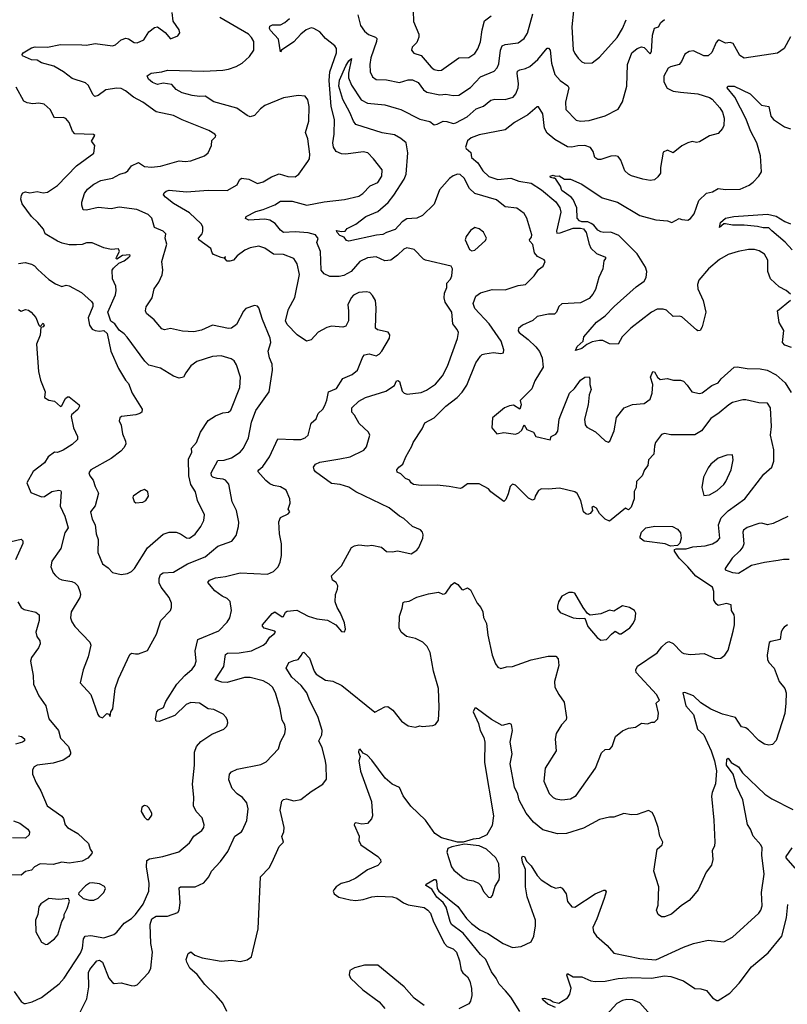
# Model space of a CAD drawing. Extents: x 1954678 to 2060275, y 904822 to 1016299.
# Tile 387 of 467: x 2024494 to 2029792, y 958954 to 965755. Entities that reach past the tile are written whole.
import ezdxf

# ---------------------------------------------------------------- set-up
doc = ezdxf.new("R2010")
doc.units = 0

msp = doc.modelspace()

# ---------------------------------------------------------------- linework, layer by layer
at = {"layer": '0CON20XD'}
for points in [[(2027208.8, 965815), (2027212.6, 965742.6), (2027247.8, 965655), (2027249.4, 965635), (2027235, 965596.7), (2027203.3, 965565), (2027197.5, 965545), (2027215, 965523.8), (2027265, 965508), (2027335, 965426.7), (2027355, 965411.5), (2027385, 965402.9), (2027405, 965405.8), (2027525, 965492.5), (2027595, 965492.7), (2027635, 965522.5), (2027656.8, 965553.2), (2027675, 965601.2), (2027686.2, 965685), (2027703.1, 965746.9), (2027748.8, 965781.2)], [(2028315.7, 965815.7), (2028304.4, 965705), (2028314.3, 965545.7), (2028325, 965521.2), (2028349.7, 965489.7), (2028375, 965464), (2028395, 965454), (2028445, 965458), (2028495, 965495.8), (2028617, 965633), (2028655.5, 965695), (2028679.4, 965755)], [(2024896.4, 963063.6), (2024851.4, 963025), (2024850, 963015), (2024865.5, 962935), (2024894, 962875), (2024893.8, 962855), (2024855, 962820.8), (2024795, 962780.8), (2024755, 962766), (2024735, 962768), (2024691.2, 962735), (2024666.2, 962695), (2024586.2, 962635), (2024544.2, 962555.8), (2024570.3, 962490.3), (2024645, 962459.4), (2024665, 962462.5), (2024715, 962496.9), (2024765, 962505.6), (2024775, 962503.8), (2024780.8, 962495), (2024772.9, 962395), (2024805.8, 962325), (2024827.5, 962245), (2024805, 962210), (2024777.8, 962102.2), (2024716.2, 962015), (2024709.2, 961975), (2024725.6, 961935.6), (2024742, 961915), (2024763.8, 961895), (2024783.8, 961886.2), (2024853.7, 961873.7), (2024875, 961864.4), (2024895.6, 961845), (2024910, 961805), (2024914.2, 961785), (2024909.2, 961765), (2024849.4, 961665), (2024844.5, 961624.5), (2024854.4, 961595), (2024874.6, 961564.6), (2024978.6, 961455), (2024984.3, 961435), (2024966, 961355), (2024931.2, 961265), (2024912, 961175), (2024985.8, 961095), (2025034, 960955), (2025043, 960943), (2025065, 960932.5), (2025095, 960963.8), (2025109.3, 960959.3), (2025118.3, 960941.7), (2025123.3, 960975), (2025135.7, 960995), (2025153.3, 961135), (2025175, 961203.3), (2025255, 961370), (2025265, 961379.2), (2025293.3, 961375), (2025315, 961374), (2025375, 961397.5), (2025439.1, 961510.9), (2025469.2, 961605), (2025534, 961675), (2025542.9, 961695), (2025541.4, 961725), (2025525.6, 961765), (2025469.5, 961835), (2025457.1, 961865), (2025455.7, 961895), (2025465, 961923.3), (2025485, 961934), (2025555, 961939.4), (2025652.9, 961997.1), (2025775, 962044.6), (2025862.2, 962117.8), (2025957.5, 962152.5), (2025987.6, 962192.4), (2026004.3, 962254.3), (2026005.6, 962285), (2025990, 962365), (2025960.6, 962425), (2025936.5, 962546.5), (2025915, 962574), (2025898.3, 962581.7), (2025857.5, 962585), (2025826, 962595), (2025817.1, 962605), (2025815.7, 962625), (2025860.5, 962709.5), (2025905, 962713.8), (2025955, 962727.7), (2026015, 962767.9), (2026038.4, 962795), (2026073.1, 962866.9), (2026093.3, 962975), (2026123.6, 963056.4), (2026216, 963185), (2026238.6, 963335), (2026237.1, 963375), (2026218.5, 963418.5), (2026210, 963465), (2026227.9, 963525), (2026223.6, 963555), (2026170.6, 963685), (2026145.6, 963765.6), (2026135, 963776), (2026115, 963780.8), (2026055, 963760), (2026037.9, 963742.1), (2025989.4, 963650.6), (2025956.2, 963625), (2025935, 963621.1), (2025825, 963644.4), (2025748.8, 963611.2), (2025695, 963598.5), (2025616.8, 963603.2), (2025535, 963621.9), (2025493.2, 963613.2), (2025475, 963620), (2025423, 963683), (2025369.2, 963725), (2025361.9, 963745), (2025368, 963772), (2025408.9, 963835), (2025421.4, 963895), (2025455, 963941.2), (2025477.4, 963992.6), (2025481.1, 964025), (2025475.3, 964084.7), (2025509.4, 964205), (2025497.8, 964245), (2025502, 964275), (2025484.4, 964294.4), (2025425, 964320), (2025405.5, 964385), (2025380.5, 964410.5), (2025303.6, 964443.6), (2025180.9, 964459.1), (2025125, 964447.9), (2025035, 964457.5), (2024955, 964439.2), (2024932, 964442), (2024922, 964475), (2024922.5, 964495), (2024942, 964555), (2024961.2, 964585), (2025005, 964620), (2025055, 964644.6), (2025135, 964661.2), (2025185, 964687.5), (2025225, 964699.5), (2025240, 964710), (2025265, 964745.8), (2025315, 964769.2), (2025355, 964740), (2025404.5, 964735.5), (2025465, 964742.5), (2025595, 964780.8), (2025635, 964775.8), (2025675, 964780), (2025770, 964815), (2025794.2, 964835), (2025817.5, 964885), (2025819.3, 964920.7), (2025846.2, 964945), (2025848, 964955), (2025841.2, 964965), (2025799.1, 964989.1), (2025615, 965062.5), (2025555, 965093.1), (2025435, 965117.8), (2025342.9, 965185), (2025280.2, 965220.2), (2025225, 965264.2), (2025195, 965279.5), (2025165, 965281.4), (2025088.4, 965271.6), (2025035, 965231.1), (2025012.5, 965225), (2024997.9, 965237.9), (2024969.6, 965299.6), (2024948, 965318), (2024855, 965347.8), (2024796.2, 965395), (2024728.8, 965435), (2024645, 965458.1), (2024615, 965475.6), (2024575, 965478.6), (2024512.5, 965505), (2024510, 965515), (2024518.8, 965525), (2024575, 965560), (2024601.8, 965568.2), (2024685, 965564.4), (2024775, 965582.5), (2024921.8, 965581.8), (2024955, 965579.4), (2025015, 965591.1), (2025135, 965573.5), (2025155, 965581.1), (2025195, 965616.9), (2025226.4, 965626.4), (2025245, 965623.8), (2025285, 965597.5), (2025305.9, 965595.9), (2025350, 965615), (2025385, 965671.2), (2025425, 965700), (2025445, 965706.7), (2025497, 965667), (2025535, 965622.5), (2025585, 965642.5), (2025600, 965665), (2025593.8, 965685), (2025553.3, 965745), (2025547.1, 965805)], [(2024896.6, 958873.4), (2024958.3, 958991.7), (2024970.8, 959075), (2024970, 959175), (2024977.6, 959195), (2025025.5, 959255), (2025045, 959259.1), (2025065.5, 959245.5), (2025109.6, 959135), (2025135, 959104.2), (2025145, 959099.2), (2025195, 959102.5), (2025264.1, 959084.1), (2025285, 959081.2), (2025305, 959090), (2025385.8, 959174.2), (2025400, 959205), (2025411.1, 959315), (2025398.2, 959375), (2025394.8, 959505), (2025406.2, 959543.8), (2025435, 959563.3), (2025515, 959562.5), (2025585, 959588.8), (2025595.6, 959604.4), (2025601.1, 959655), (2025595, 959760), (2025605, 959766), (2025705, 959766), (2025765.7, 959794.3), (2025798.8, 959835), (2025818.8, 959875), (2025879.1, 959940.9), (2025930.9, 960009.1), (2025979.2, 960115), (2026023.8, 960145), (2026032.7, 960157.3), (2026061.2, 960225), (2026070.8, 960305), (2026061.4, 960345), (2026032.2, 960382.2), (2025995, 960407.5), (2025960.6, 960445), (2025938.6, 960505), (2025941.2, 960545), (2025955, 960560), (2025995, 960577.5), (2026158.3, 960611.7), (2026195, 960630), (2026280.9, 960719.1), (2026295, 960767.5), (2026325, 960822.5), (2026328.1, 960855), (2026324.2, 960885), (2026305, 960917.5), (2026292.2, 960995), (2026259.5, 961105), (2026237.8, 961145), (2026215.9, 961165.9), (2026175, 961189.6), (2026085, 961211.5), (2026045, 961212.1), (2025925, 961176.7), (2025888.5, 961178.5), (2025843.8, 961195), (2025902.6, 961287.4), (2025915, 961371.2), (2025929.2, 961380.8), (2026008.6, 961381.4), (2026093.1, 961396.9), (2026175, 961434.3), (2026195, 961451.2), (2026220.3, 961489.7), (2026252.5, 961515), (2026259.4, 961525), (2026255, 961532), (2026182.2, 961552.2), (2026168.8, 961565), (2026168.8, 961575), (2026236, 961654), (2026254.5, 961665.5), (2026305, 961630.8), (2026315, 961633.3), (2026327.9, 961662.1), (2026339.3, 961670.7), (2026406.2, 961676.2), (2026485, 961636.2), (2026545, 961616), (2026618.1, 961608.1), (2026676.7, 961575), (2026715, 961530), (2026735, 961527.5), (2026743.3, 961545), (2026735, 961590), (2026708.6, 961655), (2026684.3, 961695), (2026671.9, 961735), (2026672.7, 961785), (2026688.1, 961821.9), (2026689.2, 961845), (2026677.3, 961867.3), (2026654, 961885), (2026646.4, 961913.6), (2026715, 961983.3), (2026785, 962108.6), (2026805, 962121.1), (2026835, 962128.9), (2026895, 962121.1), (2026925.6, 962125.6), (2026991.7, 962111.7), (2027025, 962082.5), (2027065, 962078.8), (2027105, 962086.2), (2027195, 962066), (2027235, 962091.2), (2027249.7, 962110.3), (2027277.5, 962175), (2027277.7, 962197.7), (2027274, 962215), (2027261.2, 962231.2), (2027205, 962254.2), (2027145, 962310), (2027115, 962326.7), (2027045, 962384.2), (2026813.5, 962493.5), (2026765, 962526.5), (2026705, 962544.5), (2026645, 962550.8), (2026535, 962632.5), (2026525.8, 962645), (2026522.5, 962665), (2026535, 962685.6), (2026565, 962698.2), (2026702.8, 962722.8), (2026775, 962736.4), (2026869.1, 962780.9), (2026888.6, 962805), (2026911.4, 962885), (2026901.4, 962905), (2026836.9, 962965), (2026805, 963023.8), (2026786, 963045), (2026786, 963075), (2026835, 963119.4), (2026881.2, 963145), (2027020.3, 963189.7), (2027081.3, 963228.7), (2027095, 963260), (2027105, 963263.3), (2027116, 963255), (2027135, 963190), (2027147.5, 963175), (2027168.3, 963168.3), (2027265, 963179.5), (2027301.9, 963195), (2027365, 963237.7), (2027412.5, 963295), (2027447.2, 963362.8), (2027516.4, 963553.6), (2027521.9, 963595), (2027514.4, 963615), (2027496.3, 963636.3), (2027482.9, 963655), (2027475.9, 963735.9), (2027430.9, 963805), (2027423.5, 963835), (2027426.7, 963865), (2027442.9, 963905), (2027443.1, 963935), (2027467.2, 963962.8), (2027476.9, 963985), (2027482, 964035), (2027472.3, 964052.3), (2027295, 964092.9), (2027280.4, 964100.4), (2027217.3, 964167.3), (2027165, 964178.1), (2027145, 964171.1), (2027102.1, 964127.9), (2027055, 964093.8), (2027015, 964089.6), (2026955, 964117.3), (2026895, 964109.2), (2026841.5, 964085), (2026781.2, 964015), (2026731.7, 963988.3), (2026699.4, 963980.6), (2026635, 963981.7), (2026595, 963999.5), (2026575.9, 964025), (2026571.3, 964155), (2026545.4, 964215), (2026553.5, 964243.5), (2026535, 964269.1), (2026485, 964283.9), (2026395, 964290.8), (2026315, 964285.9), (2026295, 964301.1), (2026258, 964348), (2026219.9, 964369.9), (2026185, 964376.7), (2026075, 964370.4), (2026051.7, 964381.7), (2026056.9, 964395), (2026125, 964430.9), (2026175, 964443.4), (2026255, 964475.6), (2026295, 964500.8), (2026375, 964501.1), (2026475, 964474.7), (2026595, 964497.5), (2026736.4, 964513.6), (2026835, 964535.6), (2026862.5, 964555), (2026912.4, 964607.6), (2026965, 964630), (2026994.2, 964675), (2026996.8, 964716.8), (2026935.8, 964795), (2026898, 964835), (2026865, 964843.3), (2026745, 964826.8), (2026715, 964828.8), (2026679.2, 964845), (2026660.9, 964875), (2026655.5, 964905), (2026664.6, 964965.4), (2026666.2, 965065), (2026642.9, 965155), (2026629.4, 965335), (2026635.7, 965395), (2026680.9, 965525), (2026680, 965555), (2026669.5, 965575), (2026604.6, 965625), (2026565, 965671.5), (2026525, 965694.6), (2026505, 965698), (2026470.6, 965685), (2026434.1, 965655.9), (2026385, 965602.9), (2026300, 965545), (2026295, 965532.5), (2026281.2, 965621.2), (2026225, 965680), (2026217.5, 965695), (2026220.6, 965709.4), (2026240, 965720), (2026295, 965719.1), (2026325, 965735.7), (2026356.2, 965763.8)], [(2025840.8, 961810.8), (2025793, 961867), (2025805, 961884), (2025845, 961900.5), (2025915, 961909.1), (2026014.6, 961934.6), (2026205, 961925.8), (2026245, 961943.8), (2026278.8, 961975), (2026292.7, 962007.3), (2026300.8, 962055), (2026300.5, 962135), (2026287.3, 962205), (2026282.2, 962287.8), (2026295, 962317.1), (2026347, 962343), (2026357.5, 962355), (2026346.7, 962375), (2026360, 962415), (2026359.4, 962445), (2026332.5, 962505), (2026295, 962529.6), (2026245, 962537.9), (2026220.1, 962550.1), (2026192.4, 962572.4), (2026138.6, 962635), (2026143.9, 962646.1), (2026172, 962668), (2026217.1, 962735), (2026275, 962860), (2026384.6, 962854.6), (2026435, 962854.4), (2026465, 962867.8), (2026484.1, 962885.9), (2026505, 962969.2), (2026540.7, 962999.3), (2026553.3, 963035), (2026585.3, 963064.7), (2026599.3, 963090.7), (2026613.5, 963126.5), (2026624.7, 963185.3), (2026681.5, 963208.5), (2026723.5, 963276.5), (2026788, 963305), (2026825, 963334.3), (2026863.4, 963426.6), (2026875, 963440), (2026905, 963447.1), (2026955, 963434.3), (2026976.2, 963445), (2026994, 963465), (2027046, 963555), (2027048.3, 963578.3), (2027037.3, 963597.3), (2026963, 963613), (2026948.8, 963625), (2026953.5, 963765), (2026948.9, 963815), (2026929.8, 963849.8), (2026909.7, 963869.7), (2026885, 963874.4), (2026835, 963870), (2026797.2, 963852.8), (2026781.9, 963835), (2026757.8, 963785), (2026763.2, 963743.2), (2026764.3, 963675), (2026745, 963638), (2026725, 963631.9), (2026645, 963637.5), (2026615, 963630), (2026555, 963597.1), (2026505, 963543.1), (2026473.6, 963533.6), (2026409.3, 963579.3), (2026339.6, 963649.6), (2026328.8, 963675), (2026349.1, 963755), (2026393.1, 963836.9), (2026424.5, 963995), (2026409.5, 964069.5), (2026386, 964105), (2026315, 964133.5), (2026245, 964135.6), (2026185, 964175.8), (2026145, 964191.2), (2026085, 964180), (2026047.3, 964162.7), (2025995.7, 964124.3), (2025968.8, 964095), (2025945, 964086), (2025925, 964086.7), (2025910, 964105), (2025915, 964120), (2025902.5, 964107.5), (2025885, 964112.5), (2025832.8, 964132.8), (2025821.5, 964145), (2025813.5, 964173.5), (2025730.8, 964235), (2025728.2, 964245), (2025752.3, 964275), (2025758.8, 964295), (2025758.2, 964325), (2025746.5, 964345), (2025665, 964421.3), (2025555.8, 964485), (2025499.8, 964529.8), (2025486, 964545), (2025490.5, 964559.5), (2025505, 964571.4), (2025525, 964576.7), (2025645, 964566.9), (2025795, 964578.2), (2025925, 964574.4), (2025995, 964614.3), (2026012.2, 964647.8), (2026025, 964660), (2026074.5, 964654.5), (2026135, 964622.5), (2026175, 964634.3), (2026230.9, 964669.1), (2026285, 964690.5), (2026345, 964672.1), (2026395, 964670.6), (2026421.1, 964688.9), (2026482.9, 964775), (2026494.4, 964795), (2026497.3, 964825), (2026483.1, 964933.1), (2026465.6, 964975), (2026490, 965055), (2026492.9, 965155), (2026482.1, 965202.1), (2026465, 965226.2), (2026415, 965231.2), (2026315, 965216), (2026185, 965161.4), (2026155, 965139.2), (2026115, 965094.2), (2026085, 965084.4), (2026065, 965092.2), (2025992, 965145), (2025835, 965187.3), (2025775, 965227.8), (2025735, 965224.5), (2025685, 965230.5), (2025615, 965250), (2025575, 965272), (2025545, 965308), (2025484.5, 965315.5), (2025445, 965306.5), (2025410.2, 965320.2), (2025383.6, 965343.6), (2025373.6, 965366.4), (2025402.5, 965385), (2025475.4, 965394.6), (2025515, 965406.9), (2025765, 965400), (2025895, 965406.1), (2025935, 965413.3), (2025988, 965432), (2026029.4, 965455), (2026079.5, 965500.5), (2026108.9, 965545), (2026109.1, 965605), (2026095, 965631.9), (2026072.2, 965655), (2025875, 965769.3)], [(2027561.1, 964661.1), (2027535, 964686), (2027515, 964688), (2027485, 964676.2), (2027461.3, 964658.7), (2027391.3, 964578.7), (2027355, 964481.2), (2027275, 964402.5), (2027235, 964383.3), (2027165, 964378.5), (2027135, 964358.2), (2027085, 964305.6), (2027025, 964285.6), (2026999.3, 964270.7), (2026956.9, 964266.9), (2026765, 964226.2), (2026750.4, 964230.4), (2026732.7, 964252.7), (2026703.8, 964265), (2026684.4, 964285), (2026681.4, 964298.6), (2026715, 964292.2), (2026740, 964295), (2026755, 964312.5), (2026815, 964342), (2026882, 964395), (2026965, 964429.1), (2027036.9, 964493.1), (2027077.2, 964542.8), (2027147.6, 964652.4), (2027162, 964688), (2027172.7, 964835), (2027161.9, 964905), (2027125.5, 964935), (2027080.1, 964960.1), (2026995, 964972.5), (2026815, 965030), (2026797.2, 965055), (2026772.3, 965115), (2026723.7, 965203.7), (2026696.9, 965295), (2026701.8, 965338.2), (2026745, 965436.9), (2026765, 965471.4), (2026785, 965487.5), (2026764.5, 965385), (2026763.6, 965353.6), (2026783.2, 965303.2), (2026851.3, 965201.3), (2026895, 965177.3), (2027015, 965166.1), (2027093.6, 965143.6), (2027125.3, 965135.3), (2027255, 965068.9), (2027325, 965051.1), (2027355, 965029.6), (2027375, 965032.3), (2027416.7, 965053.3), (2027442.6, 965052.6), (2027485, 965039.1), (2027505, 965043.1), (2027581.9, 965085), (2027645, 965140), (2027695, 965157.8), (2027745, 965199.5), (2027773.9, 965206.1), (2027845, 965203.1), (2027899.2, 965220.8), (2027917.4, 965242.6), (2027935.3, 965285), (2027937.1, 965315), (2027926.8, 965383.2), (2027930.9, 965399.1), (2027945, 965409.1), (2027985, 965416.7), (2028015, 965430.6), (2028069.2, 965480.8), (2028135, 965558), (2028145, 965558.8), (2028155.6, 965545.6), (2028163.5, 965455), (2028187.4, 965377.4), (2028225, 965334.4), (2028278.3, 965298.3), (2028284.3, 965284.3), (2028260.6, 965185), (2028263.3, 965135), (2028335, 965061.9), (2028365.6, 965054.4), (2028425, 965058.1), (2028535, 965090), (2028625, 965138), (2028655, 965186.7), (2028684.4, 965295), (2028688.6, 965445), (2028718.8, 965525), (2028755, 965555.6), (2028785, 965567.5), (2028805, 965562), (2028845, 965518.8), (2028854.5, 965535.5), (2028861.4, 965648.6), (2028874.6, 965695.4), (2028903.3, 965706.7), (2028920, 965735), (2028943.6, 965756.4)], [(2026828.1, 965788.1), (2026846.4, 965715), (2026873.5, 965675), (2026902.6, 965652.6), (2026948.8, 965635), (2026958.5, 965625), (2026957.1, 965605), (2026918, 965492), (2026911.1, 965445), (2026912.2, 965395), (2026929.8, 965359.8), (2026955, 965341.9), (2027025, 965340.4), (2027115, 965322.1), (2027175, 965338.5), (2027205, 965340.5), (2027245, 965320), (2027280.7, 965270.7), (2027305, 965254.4), (2027395, 965237.1), (2027435, 965241.5), (2027485, 965231.1), (2027525, 965234.4), (2027605, 965286.4), (2027675, 965360.9), (2027769.8, 965400.2), (2027788.6, 965421.4), (2027800.5, 965449.5), (2027813.4, 965545), (2027825, 965574.3), (2027845, 965584.6), (2027934.6, 965595.4), (2027975, 965624.3), (2027998.3, 965661.7), (2028035.7, 965795)], [(2029815, 965637.5), (2029770, 965555), (2029725, 965524), (2029495, 965490), (2029465, 965507.5), (2029419.5, 965589.5), (2029397.1, 965597.1), (2029365, 965591.9), (2029325, 965614), (2029315, 965612.5), (2029301.6, 965598.4), (2029272, 965528), (2029245.8, 965504.2), (2029215, 965504.2), (2029145, 965540.6), (2029113.8, 965536.2), (2029084.2, 965515.8), (2029062.7, 965467.3), (2029045, 965444.4), (2028985, 965428.5), (2028970.8, 965419.2), (2028940.8, 965365), (2028940.4, 965325), (2028963.1, 965283.1), (2029005, 965262.1), (2029055, 965255.4), (2029175, 965242.5), (2029255, 965217.5), (2029273.3, 965205), (2029327.3, 965147.3), (2029345.4, 965115.4), (2029355.6, 965075), (2029354, 965025), (2029345, 965003.3), (2029315, 964970), (2029255, 964953.3), (2029185, 964911.2), (2029165, 964906.7), (2029135, 964913.3), (2029105, 964903.8), (2029065, 964883.8), (2029005, 964836.2), (2028965, 964853.3), (2028935, 964840), (2028916.4, 964735), (2028916.1, 964693.9), (2028899.7, 964670.3), (2028875, 964650), (2028845, 964643.8), (2028793.9, 964653.9), (2028715.7, 964675.7), (2028695, 964688), (2028671.7, 964711.7), (2028644.2, 964785), (2028625, 964810.8), (2028605, 964815.7), (2028575, 964812.9), (2028505, 964789.5), (2028485, 964788.5), (2028463.6, 964803.6), (2028451.5, 964845), (2028433, 964873), (2028395, 964885.5), (2028347.3, 964882.7), (2028305, 964874), (2028275, 964877.7), (2028188.1, 964928.1), (2028135, 964972.2), (2028115.5, 965005), (2028105.6, 965105), (2028073.9, 965153.9), (2028065, 965154), (2028001.3, 965098.7), (2027910, 965045), (2027844, 964995), (2027665, 964960.3), (2027611.1, 964938.9), (2027585, 964917.5), (2027572.1, 964875), (2027575.2, 964865), (2027608.2, 964838.2), (2027612.1, 964802.1), (2027656.7, 964766.7), (2027691.7, 964711.7), (2027733, 964673), (2027795, 964652.1), (2027885, 964659.5), (2027939.5, 964639.5), (2028024.2, 964625), (2028095, 964579.2), (2028195, 964496.2), (2028222.9, 964455), (2028229.6, 964425), (2028198.5, 964295), (2028201.4, 964281.4), (2028225, 964281.7), (2028315, 964314.8), (2028364.5, 964315.5), (2028385, 964309.7), (2028404.7, 964285), (2028423.5, 964205), (2028436.1, 964176.1), (2028475, 964139.4), (2028537.5, 964115), (2028537.5, 964105), (2028525, 964090), (2028520, 964035), (2028491.4, 963975), (2028467.6, 963892.4), (2028450.9, 963859.1), (2028425, 963829.2), (2028365, 963798.6), (2028235, 963792), (2028215, 963773.8), (2028200, 963735), (2028185, 963721.4), (2028145, 963722), (2028065, 963705.6), (2028035, 963676.9), (2027965, 963645.6), (2027937, 963623), (2027933.4, 963605), (2027940.4, 963595), (2028004.6, 963545), (2028057.5, 963495), (2028082.3, 963462.3), (2028100.6, 963420.6), (2028107.1, 963355), (2028048.6, 963261.4), (2028028.5, 963205), (2027947.8, 963125), (2027955.4, 963095.4), (2027945.8, 963065), (2027901.8, 963091.8), (2027875, 963088.8), (2027840, 963075), (2027758.5, 963005), (2027753.8, 962935), (2027787.5, 962895), (2027835, 962903.8), (2027916.9, 962893.1), (2027938.6, 962901.4), (2027959, 962921), (2027975, 962956), (2027995, 962924), (2028040, 962905), (2028056.4, 962876.4), (2028155, 962852.5), (2028162.5, 962875), (2028195, 962892.5), (2028207.9, 962912.1), (2028218, 962995), (2028228.1, 963025), (2028288.9, 963175), (2028322.4, 963207.6), (2028365, 963264.2), (2028395, 963286.2), (2028425, 963287.5), (2028430, 963275), (2028428.6, 963235), (2028438.7, 963201.3), (2028425.7, 963164.3), (2028416.7, 963095), (2028392, 962995), (2028396.1, 962956.1), (2028409.5, 962939.5), (2028468.1, 962908.1), (2028535, 962845.6), (2028555, 962836.9), (2028568.1, 962845), (2028597.1, 962915), (2028613.2, 963006.8), (2028666.8, 963073.2), (2028723.2, 963096.8), (2028805, 963104.4), (2028845.3, 963134.7), (2028860, 963175), (2028864, 963235), (2028848, 963285), (2028864.1, 963325.9), (2028875, 963322.5), (2028896.2, 963285), (2028915, 963270), (2028963.9, 963276.1), (2029006.1, 963266.1), (2029055, 963265.7), (2029075, 963258), (2029101.2, 963231.2), (2029133.9, 963183.9), (2029185, 963172), (2029205, 963178), (2029271.2, 963228.8), (2029315, 963247.9), (2029336.4, 963275), (2029425.9, 963354.1), (2029445, 963357.5), (2029515, 963345.7), (2029605, 963344.6), (2029653.4, 963333.4), (2029715, 963301.5), (2029776.5, 963246.5), (2029819.5, 963179.5)], [(2024485, 964070.6), (2024532.7, 964077.3), (2024575, 964067.5), (2024595.6, 964055.6), (2024619.1, 964029.1), (2024695, 963960), (2024740.3, 963930.3), (2024785, 963912.5), (2024815, 963920.8), (2024835, 963916.9), (2024921.5, 963871.5), (2024989.1, 963809.1), (2024998, 963795), (2024998.8, 963775), (2024966.2, 963695), (2024976.1, 963646.1), (2024995, 963617.5), (2025015, 963607.5), (2025045, 963603.3), (2025075, 963607.5), (2025097, 963587), (2025124, 963465), (2025175.8, 963345.8), (2025223.3, 963265), (2025245, 963242.5), (2025270.8, 963175), (2025340, 963065), (2025338, 963045), (2025323.3, 963035), (2025295, 963025.6), (2025197.5, 963015), (2025184, 963005), (2025181.2, 962985), (2025194.2, 962954.2), (2025203.3, 962895), (2025223.3, 962845), (2025225.5, 962824.5), (2025215, 962800), (2025191.9, 962775), (2025125, 962724.4), (2024985, 962645.8), (2024972, 962625), (2024977.5, 962605), (2025001.9, 962575), (2025015, 962530), (2025038, 962485), (2025015, 962396.7), (2024982.5, 962355), (2024994.4, 962305), (2025014.2, 962265), (2025022.9, 962205), (2025035.4, 962165.4), (2025033.1, 962075), (2025065, 961996.2), (2025105, 961968), (2025135, 961937.1), (2025195, 961922), (2025239.2, 961930.8), (2025265, 961943.8), (2025285.8, 961965), (2025375, 962106.9), (2025485, 962200.6), (2025525.5, 962214.5), (2025575, 962215.6), (2025604.6, 962204.6), (2025645, 962175.8), (2025665, 962172.9), (2025705, 962201.9), (2025745.3, 962254.7), (2025765.5, 962295), (2025768.9, 962335), (2025720.6, 962435), (2025707.9, 962495), (2025675.6, 962545), (2025661.1, 962605), (2025658.9, 962721.1), (2025682.5, 962765), (2025680, 962795), (2025715, 962834), (2025742.7, 962905), (2025795, 962987.1), (2025845, 963020), (2025895, 963040), (2025935, 963044.3), (2025952.3, 963057.7), (2026014.4, 963215), (2026018.1, 963285), (2025990.9, 963370.9), (2025975, 963398.8), (2025953, 963413), (2025885, 963432.5), (2025825, 963429.4), (2025716.2, 963393.8), (2025675.8, 963365), (2025641.2, 963315), (2025624, 963286), (2025595, 963278.8), (2025555, 963292.9), (2025465, 963348.6), (2025385, 963368.1), (2025357.3, 963397.3), (2025235, 963563.3), (2025215, 963586.2), (2025180, 963610), (2025150, 963655), (2025123, 963673), (2025103.3, 963735), (2025154.2, 963855), (2025160.8, 963885), (2025157.5, 963915), (2025134.5, 963964.5), (2025131.9, 964025), (2025140.3, 964039.7), (2025177.5, 964072.5), (2025215, 964088.8), (2025247.5, 964115), (2025257.5, 964125), (2025255, 964130), (2025203.6, 964126.4), (2025165, 964100), (2025160, 964105), (2025162.5, 964115), (2025182.5, 964155), (2025175, 964172.5), (2025125, 964167.5), (2025075, 964178.8), (2024995, 964212.9), (2024955, 964212.9), (2024925, 964202.2), (2024885, 964198.9), (2024835, 964200.8), (2024788, 964212), (2024755, 964224.4), (2024670.6, 964275), (2024657.6, 964307.6), (2024619.5, 964355), (2024576.4, 964395), (2024512.1, 964482.1), (2024502.2, 964515), (2024506.4, 964543.6), (2024515, 964559.2), (2024533.6, 964566.4), (2024565, 964559.1), (2024615, 964567.7), (2024655, 964560), (2024685, 964564.3), (2024755, 964610), (2024885.5, 964744.5), (2025005, 964833.3), (2025012, 964885), (2024988.8, 964915), (2025012.5, 964955), (2025003, 964963), (2024875, 964967.5), (2024858.6, 964985), (2024835.4, 965045.4), (2024812.2, 965072.2), (2024795, 965078.6), (2024735, 965076), (2024704.5, 965134.5), (2024662.6, 965172.6), (2024625, 965178.9), (2024585, 965174.5), (2024545, 965180), (2024521.7, 965191.7), (2024469.3, 965289.3)], [(2029815, 963860), (2029784.1, 963884.1), (2029735, 963910), (2029675.8, 963965), (2029657.1, 964015), (2029657.5, 964095), (2029633.8, 964135), (2029599.1, 964159.1), (2029565, 964168.6), (2029525, 964168.6), (2029453.9, 964153.9), (2029385, 964132.2), (2029325, 964097.5), (2029248.9, 964035), (2029182.5, 963955), (2029172.5, 963925), (2029174.5, 963895), (2029212.5, 963815), (2029229.2, 963735), (2029205, 963632.5), (2029190.7, 963609.3), (2029175, 963606.7), (2029165, 963613.8), (2029063.6, 963703.6), (2029045, 963708.1), (2029005, 963704.2), (2028959.1, 963749.1), (2028935.5, 963755.5), (2028895, 963754.5), (2028855, 963733.8), (2028711.1, 963625), (2028653.5, 963565), (2028625, 963513.3), (2028565, 963516.7), (2028518.4, 963538.4), (2028495, 963538.7), (2028445, 963529.7), (2028408.3, 963511.7), (2028375, 963484.7), (2028330.3, 963470.3), (2028342.2, 963497.8), (2028383.3, 963535), (2028387.5, 963565), (2028474.2, 963665), (2028535, 963709.4), (2028597.5, 963775), (2028749.9, 963910.1), (2028805, 963948.6), (2028818.9, 963975), (2028823.3, 964015), (2028813.8, 964045), (2028755, 964138.2), (2028629.4, 964265), (2028575, 964288.2), (2028525, 964284.8), (2028505, 964290.2), (2028485, 964300.3), (2028457.7, 964335), (2028438.3, 964348.3), (2028415, 964358.3), (2028375, 964357.8), (2028357.4, 964365), (2028340.8, 964385), (2028340, 964455), (2028313.9, 964513.9), (2028300.3, 964530.3), (2028236.2, 964575), (2028227.5, 964605), (2028195, 964653.8), (2028185, 964661.2), (2028175, 964660), (2028158, 964665), (2028156, 964675), (2028175, 964680.6), (2028193.3, 964673.3), (2028216.4, 964676.4), (2028254.5, 964654.5), (2028295, 964654.5), (2028375, 964619.4), (2028513.3, 964525), (2028621.2, 964495), (2028775, 964402.9), (2028885, 964372.3), (2028965.5, 964365.5), (2028995, 964354.2), (2029045, 964382), (2029065, 964374.2), (2029105, 964370.8), (2029125, 964382.5), (2029148.9, 964415), (2029182.2, 964505), (2029235, 964555.8), (2029275, 964566.7), (2029315, 964588), (2029365, 964582), (2029467.5, 964585), (2029528.3, 964611.7), (2029556.8, 964633.2), (2029595.8, 964674.2), (2029613.3, 964705), (2029606.4, 964815), (2029580.8, 964905), (2029538.3, 964988.3), (2029507.4, 965067.4), (2029429.5, 965219.5), (2029376.7, 965285), (2029382.5, 965295), (2029425, 965296.7), (2029535, 965243.8), (2029615, 965163.8), (2029664.4, 965154.4), (2029679.6, 965089.6), (2029696, 965066), (2029773.8, 965015), (2029815, 965000)], [(2025923.1, 958905), (2025895, 958962), (2025851.1, 959015), (2025771.6, 959091.6), (2025719.8, 959159.8), (2025668.1, 959205), (2025646.7, 959245), (2025643.3, 959265), (2025657.5, 959305), (2025675, 959317.5), (2025703.8, 959293.8), (2025754.5, 959274.5), (2025885, 959251.4), (2025955, 959259.2), (2026015, 959250), (2026065, 959261.2), (2026095, 959283.3), (2026139.2, 959475), (2026155.8, 959834.2), (2026215, 959896.2), (2026237.1, 959935), (2026284.2, 960045), (2026314, 960075), (2026302.3, 960112.3), (2026317.1, 960145), (2026319.4, 960175), (2026291.4, 960295), (2026303.4, 960356.6), (2026315, 960368.8), (2026335, 960374), (2026385, 960359.2), (2026435, 960368.6), (2026505.6, 960424.4), (2026585.6, 960474.4), (2026610.7, 960509.3), (2026609.5, 960605), (2026602.7, 960645), (2026582.1, 960725), (2026559.4, 960775), (2026579.5, 960815), (2026582.5, 960845), (2026555, 960936), (2026491.1, 961061.1), (2026476.2, 961105), (2026436.5, 961156.5), (2026373.2, 961215), (2026334.2, 961275), (2026352, 961315), (2026385, 961330), (2026415, 961335.8), (2026440, 961365), (2026447, 961383), (2026455, 961386.7), (2026495, 961346.2), (2026527.5, 961255), (2026540, 961235), (2026605, 961193.6), (2026655, 961185.6), (2026716.7, 961156.7), (2026945, 960971.2), (2027015, 961008), (2027035, 961011.2), (2027070, 960985), (2027130.3, 960910.3), (2027175, 960876.7), (2027225, 960867.5), (2027255, 960876.7), (2027275, 960873.3), (2027345, 960880), (2027363, 960887), (2027383.6, 960916.4), (2027388.6, 961005), (2027384.5, 961134.5), (2027350.9, 961255), (2027327.7, 961385), (2027306.5, 961425), (2027275.8, 961455), (2027225, 961480.5), (2027163.8, 961495), (2027127.5, 961525), (2027112.5, 961555), (2027116, 961635), (2027135, 961690), (2027141.2, 961728.8), (2027150, 961735), (2027182.3, 961737.7), (2027234.2, 961765.8), (2027315, 961790), (2027385, 961802), (2027415, 961788), (2027425, 961790), (2027436.2, 961795), (2027475, 961852.5), (2027495, 961867.5), (2027517.5, 961855), (2027545, 961820), (2027555, 961817.5), (2027585, 961830), (2027605, 961816.7), (2027651.2, 961725), (2027676.2, 961695), (2027691.2, 961665), (2027696.2, 961625), (2027717.1, 961585), (2027724.2, 961504.2), (2027754, 961366), (2027778.6, 961305), (2027795, 961282), (2027815, 961274), (2027855, 961286), (2027895, 961288), (2028025, 961332.9), (2028142.2, 961357.8), (2028195, 961360), (2028210.5, 961340.5), (2028214.3, 961295), (2028185.7, 961185), (2028188.6, 961145), (2028214.2, 961095), (2028251.7, 961041.7), (2028268.6, 960935), (2028265, 960920), (2028234.2, 960885.8), (2028196.2, 960825), (2028190, 960785), (2028196, 960705), (2028122, 960585), (2028110.6, 960495), (2028149.3, 960409.3), (2028175, 960383.1), (2028195, 960373.1), (2028235, 960365.7), (2028295, 960374.4), (2028334.5, 960395.5), (2028467.5, 960585), (2028509.7, 960690.3), (2028535, 960713.8), (2028566.1, 960716.1), (2028583.8, 960735), (2028605.5, 960804.5), (2028655, 960844), (2028695, 960862.5), (2028745, 960868), (2028785, 960897.3), (2028827.5, 960892.5), (2028857, 960903), (2028875, 960902.5), (2028897.5, 960925), (2028903.3, 960965), (2028887.5, 961035), (2028910, 961055), (2028890, 961095), (2028749.6, 961245), (2028747.1, 961265), (2028759.3, 961290.7), (2028895, 961382.9), (2028926.4, 961423.6), (2028955, 961450), (2028975, 961460), (2029005, 961447.1), (2029063.8, 961385), (2029077.7, 961377.7), (2029125, 961370), (2029217.3, 961377.3), (2029295, 961342), (2029332.5, 961345), (2029361.2, 961365), (2029385, 961400), (2029418.5, 961531.5), (2029427.8, 961575), (2029426.8, 961626.8), (2029424.3, 961644.3), (2029407.5, 961675), (2029405, 961712.5), (2029372.5, 961722.5), (2029315, 961710), (2029300.2, 961720.2), (2029285.5, 961745.5), (2029286.1, 961805), (2029276.4, 961835), (2029161, 961911), (2029106.4, 961976.4), (2029045.5, 962035), (2029013.3, 962085), (2029012.5, 962095), (2029025, 962100), (2029095, 962100), (2029140, 962115), (2029225, 962121.6), (2029275.2, 962134.8), (2029311.5, 962155), (2029325.4, 962175), (2029317.7, 962265), (2029335.4, 962315), (2029385, 962362.9), (2029498.1, 962445), (2029629.2, 962615), (2029685, 962663.8), (2029699.5, 962705), (2029698.2, 962785), (2029677.1, 962885), (2029682.9, 962945), (2029675.6, 963075), (2029655, 963107.5), (2029595, 963108.6), (2029505, 963129.4), (2029485, 963128.6), (2029415, 963110), (2029388, 963095), (2029321.4, 963038.6), (2029265, 963001.4), (2029200, 962915), (2029155, 962886.5), (2028987.9, 962887.9), (2028945, 962895.7), (2028925, 962890), (2028883.5, 962835), (2028875, 962810), (2028871.2, 962755), (2028834.3, 962715), (2028828.6, 962675), (2028805.6, 962645), (2028790.5, 962605), (2028751.8, 962565), (2028749.6, 962525), (2028736.1, 962496.1), (2028735.7, 962445), (2028715, 962387.5), (2028695, 962370), (2028675, 962380), (2028565, 962292.5), (2028534.3, 962304.3), (2028496.7, 962345), (2028475, 962380), (2028455, 962392.5), (2028443.3, 962385), (2028447.5, 962365), (2028432.5, 962345), (2028415, 962337.5), (2028401.7, 962341.7), (2028386.4, 962356.4), (2028368, 962435), (2028342.6, 962482.6), (2028325, 962492.9), (2028220.3, 962520.3), (2028145, 962512), (2028094.6, 962515.4), (2028075, 962504), (2028052.5, 962465), (2028047.5, 962442.5), (2028033.3, 962436.7), (2028005, 962450), (2027915, 962540), (2027895, 962548), (2027878.3, 962531.7), (2027865, 962480), (2027848.3, 962441.7), (2027835, 962427.5), (2027745, 962494.2), (2027730, 962515), (2027665, 962548.1), (2027585, 962550), (2027548.8, 962521.2), (2027535, 962517.8), (2027459.4, 962530.6), (2027375, 962540), (2027265, 962537.5), (2027212.5, 962545), (2027196.7, 962555), (2027183.8, 962573.8), (2027156.1, 962586.1), (2027125, 962618.8), (2027100.3, 962630.3), (2027097.8, 962645), (2027111.8, 962665), (2027137.5, 962685), (2027158.5, 962735), (2027201.2, 962808.8), (2027209.2, 962835), (2027271.5, 962928.5), (2027289.8, 962970.2), (2027355, 963004.2), (2027435.7, 963085), (2027513.9, 963146.1), (2027548, 963182), (2027579.5, 963230.5), (2027642.9, 963385), (2027675, 963432), (2027685, 963442), (2027705, 963448), (2027765, 963456), (2027815, 963448.8), (2027832.5, 963455), (2027836.2, 963475), (2027816.7, 963535), (2027734.8, 963654.8), (2027635, 963760), (2027624.5, 963795.5), (2027642, 963845), (2027675, 963867.3), (2027755, 963891.1), (2027845, 963889.2), (2027935, 963919.2), (2027985, 963927.1), (2028044.6, 963985.4), (2028075, 964028.8), (2028107.9, 964052.1), (2028121.2, 964085), (2028115, 964096.2), (2028069.1, 964119.1), (2028047.8, 964145), (2028035, 964203.3), (2028014.2, 964225), (2028012, 964235), (2028027.4, 964252.6), (2028029.1, 964269.1), (2027993.7, 964383.7), (2027975, 964415.8), (2027925, 964454.3), (2027845, 964462.2), (2027785, 964510.6), (2027635, 964555.5), (2027599.2, 964589.2), (2027561.1, 964661.1)], [(2029825.6, 964165), (2029778.3, 964218.3), (2029686.2, 964296.2), (2029665, 964317.8), (2029625, 964316.6), (2029586.2, 964326.2), (2029495, 964334.7), (2029415, 964335.6), (2029365, 964345.6), (2029355, 964344), (2029325, 964320), (2029331.1, 964355), (2029365, 964383.2), (2029423.3, 964395), (2029655, 964411.9), (2029715, 964398.9), (2029775, 964360.9), (2029815, 964346.1)], [(2027615, 964157.5), (2027635, 964163.8), (2027709.7, 964230.3), (2027716, 964245), (2027695, 964288), (2027665, 964310), (2027635, 964318.8), (2027605, 964300), (2027575, 964256.7), (2027569.2, 964235), (2027597.5, 964167.5), (2027615, 964157.5)], [(2029820.7, 963490.7), (2029775, 963507.8), (2029758.9, 963525), (2029768, 963608), (2029735, 963662.5), (2029723.8, 963745), (2029815, 963817.5)], [(2024485, 963752.5), (2024505, 963742.5), (2024535, 963753.3), (2024555, 963748), (2024573.8, 963735), (2024605, 963698), (2024625, 963646.2), (2024635, 963636.7), (2024655, 963658), (2024663.8, 963645), (2024655, 963633.8), (2024640.7, 963629.3), (2024634.5, 963575), (2024610.5, 963515), (2024623.3, 963325), (2024638.6, 963265), (2024669.4, 963185), (2024665.7, 963145), (2024695, 963128.1), (2024735, 963119.2), (2024775, 963082.9), (2024785, 963090.8), (2024811.2, 963138.8), (2024825, 963149.2), (2024835, 963149.2), (2024905.5, 963095.5), (2024907.1, 963085), (2024896.4, 963063.6)], [(2029215, 962467.5), (2029255, 962472.5), (2029307, 962503), (2029355, 962544.3), (2029368.1, 962565), (2029405.6, 962645), (2029417.5, 962715), (2029415, 962750), (2029375, 962746.7), (2029315, 962726), (2029265, 962686), (2029245, 962658.8), (2029212.9, 962595), (2029202.5, 962525), (2029215, 962467.5)], [(2025295, 962418.8), (2025345, 962422), (2025365, 962433.3), (2025383.3, 962465), (2025377.5, 962495), (2025355, 962510), (2025329.5, 962500.5), (2025277.5, 962465), (2025273.8, 962455), (2025285, 962427.5), (2025295, 962418.8)], [(2029795, 962323.6), (2029695, 962276.2), (2029655, 962266.9), (2029616.7, 962276.7), (2029595, 962275.6), (2029515, 962247.5), (2029490, 962230), (2029486.2, 962215), (2029491.9, 962135), (2029485.4, 962115), (2029465, 962085.5), (2029412, 962035), (2029363.3, 961965), (2029362.5, 961955), (2029415, 961936.9), (2029455, 961931.5), (2029545, 961987.1), (2029635, 962009.2), (2029728.8, 962021.2), (2029765, 962029.6), (2029805, 962028.9)], [(2028985, 962118.8), (2028950, 962135), (2028805, 962154.3), (2028776.7, 962175), (2028776.7, 962185), (2028786.7, 962215), (2028815, 962246), (2028877.7, 962257.7), (2029000, 962255), (2029035, 962236.7), (2029055, 962210), (2029060, 962175), (2029049.5, 962140.5), (2029035, 962123.3), (2028985, 962118.8)], [(2024435, 962151.1), (2024505, 962166.2), (2024516, 962155), (2024515, 962137.5), (2024465, 962024)], [(2024455, 959043.3), (2024505, 958974.2), (2024525, 958960.8), (2024535, 958960.8), (2024579.1, 958970.9), (2024645, 959002.2), (2024766.9, 959095), (2024800, 959135), (2024913, 959307), (2024927.5, 959342.5), (2024935, 959406.7), (2024945.5, 959424.5), (2024985, 959428.7), (2025075, 959413.6), (2025143.1, 959436.9), (2025165, 959453.8), (2025215, 959513.8), (2025265, 959547.1), (2025293.3, 959575), (2025345.6, 959645), (2025384.5, 959735), (2025388, 959788), (2025368.9, 959905), (2025372.3, 959947.7), (2025390.6, 959959.4), (2025482.5, 959975), (2025592, 960008), (2025665, 960069.2), (2025695.7, 960115), (2025750.8, 960155), (2025764.2, 960175), (2025768, 960195), (2025753, 960243), (2025712.5, 960285), (2025694.2, 960325), (2025695.7, 960385), (2025686.5, 960475), (2025700, 960605), (2025699.6, 960695), (2025713.5, 960735), (2025745, 960768.9), (2025820.7, 960819.3), (2025902.5, 960855), (2025923.3, 960875), (2025930.7, 960899.3), (2025928.8, 960915), (2025920, 960935), (2025898.9, 960958.9), (2025835, 960990), (2025795, 960995.7), (2025734.4, 961034.4), (2025675, 961040), (2025642, 961025), (2025565, 960950), (2025457, 960907), (2025435, 960910), (2025431.2, 960925), (2025441.2, 960975), (2025452.4, 960987.6), (2025486.7, 961005), (2025502, 961045), (2025579.2, 961165), (2025633.1, 961225), (2025685, 961269.4), (2025703.3, 961295), (2025711.5, 961325), (2025704.4, 961395), (2025723.3, 961475), (2025867.5, 961535), (2025925, 961594.2), (2025945.3, 961624.7), (2025955.3, 961675), (2025945.8, 961735.8), (2025927.1, 961757.1), (2025892.4, 961772.4), (2025840.8, 961810.8)], [(2024481.4, 961735), (2024505, 961694), (2024525, 961680.8), (2024605, 961663.5), (2024627.8, 961645), (2024628.5, 961605), (2024605.6, 961525), (2024613.3, 961495), (2024632.5, 961465), (2024636.2, 961443.8), (2024624.5, 961415.5), (2024575, 961350), (2024568, 961325), (2024586, 961225), (2024588.8, 961165), (2024625.8, 961085.8), (2024674, 961015), (2024694.2, 960925), (2024761.9, 960845), (2024775, 960792.5), (2024831.5, 960735), (2024844.5, 960695), (2024845.5, 960684.5), (2024832.9, 960665), (2024795, 960640.5), (2024725, 960619.5), (2024614.4, 960605.6), (2024593.3, 960595), (2024583.3, 960575), (2024583.3, 960545), (2024607, 960483), (2024639.5, 960429.5), (2024683.1, 960325), (2024784.6, 960254.6), (2024797, 960237), (2024808.6, 960195), (2024824.4, 960175), (2024895.6, 960135), (2024970, 960065), (2024981.2, 960025), (2024994, 960005), (2024991.4, 959995), (2024965, 959963.5), (2024925, 959942.9), (2024835, 959929.4), (2024785, 959935.3), (2024725, 959918.9), (2024635, 959924.4), (2024597.1, 959905), (2024575, 959880.6), (2024535, 959872.5), (2024505, 959847.1), (2024375, 959849.2)], [(2028505, 961468.8), (2028545, 961473.8), (2028578.3, 961511.7), (2028605, 961531.2), (2028633.2, 961513.2), (2028645, 961512.5), (2028704.5, 961555.5), (2028729.2, 961585), (2028742.5, 961615), (2028746, 961655), (2028736.7, 961675), (2028703.3, 961695), (2028655, 961705.6), (2028595, 961670), (2028565, 961675.8), (2028505, 961650.6), (2028431.7, 961641.7), (2028413.6, 961653.6), (2028384.2, 961694.2), (2028325, 961793.3), (2028309.5, 961799.5), (2028285, 961798), (2028235, 961773.3), (2028213.8, 961735), (2028206.4, 961703.6), (2028206.7, 961685), (2028225, 961660), (2028315, 961624), (2028355, 961618.8), (2028395, 961622.5), (2028415, 961563.3), (2028478.8, 961488.8), (2028505, 961468.8)], [(2029794.2, 961575.8), (2029770.3, 961559.7), (2029760, 961545), (2029750, 961525), (2029742.5, 961475), (2029678.8, 961461.2), (2029667.1, 961452.9), (2029652.2, 961365), (2029655.5, 961335.5), (2029665, 961316.2), (2029701.2, 961275), (2029736.2, 961185), (2029775.9, 961135.9), (2029784, 961105), (2029782.5, 961035), (2029775, 960962.5), (2029715, 960777.5), (2029690.7, 960749.3), (2029665, 960743.3), (2029635, 960750), (2029595, 960776.2), (2029525, 960851.2), (2029505, 960863.8), (2029475, 960871.2), (2029434.2, 960934.2), (2029345, 960957.5), (2029265, 960992.9), (2029195, 961036.5), (2029145.3, 961085.3), (2029085, 961107.5), (2029070, 961105), (2029092.7, 961015), (2029145.4, 960955), (2029173.1, 960855), (2029216.6, 960816.6), (2029267.1, 960705), (2029290.2, 960635), (2029302.7, 960567.3), (2029297.7, 960477.7), (2029272.5, 960417.5), (2029267.9, 960392.1), (2029285.4, 960225.4), (2029292.9, 960075), (2029290.4, 960049.6), (2029273.8, 960015), (2029278.8, 959955), (2029270, 959915), (2029232.4, 959867.6), (2029175.8, 959745), (2029145.8, 959705), (2029115, 959671.2), (2029062.1, 959637.9), (2028992.7, 959577.3), (2028945, 959558), (2028925, 959558.8), (2028900, 959575), (2028888.8, 959605), (2028900.7, 959639.3), (2028906, 959765), (2028870, 959875), (2028893.3, 960025), (2028928.8, 960055), (2028934, 960075), (2028911.4, 960115), (2028902, 960175), (2028875, 960250), (2028859.7, 960279.7), (2028835, 960293.3), (2028755, 960266), (2028716.4, 960263.6), (2028665, 960272.5), (2028595, 960246.7), (2028565, 960246.7), (2028495, 960231.2), (2028385, 960170), (2028267.5, 960135), (2028205, 960132.3), (2028105, 960158.6), (2028041.5, 960211.5), (2027990, 960275), (2027940.5, 960365), (2027932.7, 960405), (2027910, 960455), (2027880, 960615), (2027893.1, 960685), (2027880, 960765), (2027894.3, 960845), (2027887.7, 960887.7), (2027875, 960894), (2027825, 960881.2), (2027750.5, 960920.5), (2027645, 960999.2), (2027635, 961000), (2027624.5, 960975), (2027660.8, 960895), (2027672.1, 960845), (2027696.5, 960796.5), (2027704.6, 960765), (2027701.3, 960625), (2027765.4, 960255), (2027755, 960190), (2027718.6, 960125), (2027665, 960099.7), (2027625, 960094.6), (2027555, 960073.3), (2027515, 960074.3), (2027406.2, 960105), (2027360, 960135), (2027295.5, 960225.5), (2027192.8, 960322.8)], [(2024485, 960809.5), (2024506.2, 960805), (2024527.6, 960787.6), (2024526, 960775), (2024514, 960765), (2024465, 960751.8)], [(2027192.8, 960322.8), (2027140.8, 960395), (2027115, 960452.5), (2027065, 960476), (2027015.4, 960515.4), (2026925, 960640), (2026892.5, 960675), (2026865, 960690), (2026845, 960716.7), (2026835, 960712.5), (2026832.5, 960695), (2026843.8, 960665), (2026834, 960635), (2026845.8, 960565), (2026922.9, 960355), (2026928, 960255), (2026921.2, 960235), (2026895, 960204), (2026855, 960197.8), (2026815, 960207.1), (2026805.8, 960204.2), (2026803.4, 960193.4), (2026836.2, 960115), (2026834, 960085), (2026848.8, 960055), (2026966.7, 959975), (2026983.3, 959955), (2026986.7, 959935), (2026967, 959913), (2026895, 959884), (2026813.8, 959825), (2026766.8, 959803.2), (2026712.3, 959787.7), (2026677.5, 959765), (2026662.5, 959745), (2026657.5, 959735), (2026665, 959717.5), (2026696.7, 959695), (2026775, 959675.5), (2026815, 959672.3), (2026865, 959677.5), (2026925, 959696.8), (2026965, 959701.5), (2027067.2, 959697.2), (2027098, 959688), (2027143.8, 959655), (2027175, 959640.8), (2027285, 959622.9), (2027312, 959605), (2027329.2, 959585), (2027350.6, 959525), (2027425.4, 959375.4), (2027443.9, 959353.9), (2027485, 959336.7), (2027510, 959315), (2027530, 959255), (2027540.3, 959190.3), (2027552.4, 959172.4), (2027585.8, 959145), (2027600, 959115), (2027613, 959063), (2027614.2, 959015), (2027605.7, 958975), (2027595, 958958.8), (2027525, 958922.9)], [(2027945.8, 958905), (2027885, 959003.1), (2027847.3, 959047.3), (2027802.7, 959092.7), (2027783.3, 959135), (2027749.6, 959179.6), (2027710.7, 959265), (2027675, 959298.5), (2027555, 959446.2), (2027475, 959506.5), (2027464.6, 959525.4), (2027437.5, 959625), (2027416.8, 959656.8), (2027373.7, 959695), (2027338.6, 959748.6), (2027298, 959775), (2027300, 959785), (2027355, 959816.9), (2027365, 959817.1), (2027370.9, 959805), (2027374.4, 959755), (2027386.8, 959735), (2027519.2, 959629.2), (2027577.6, 959547.6), (2027612.3, 959512.3), (2027669.5, 959469.5), (2027725, 959442.3), (2027830.5, 959375), (2027895, 959347.5), (2027955.6, 959354.4), (2028023.3, 959385), (2028041.9, 959425), (2028055, 959497.5), (2028055.3, 959535), (2027997.8, 959697.8), (2027986.3, 959765), (2027985.8, 959885), (2027964.2, 959935), (2027960.4, 959965), (2027965, 959978), (2027979.4, 959975), (2027992.7, 959942.7), (2028025, 959910.5), (2028065, 959843.3), (2028094.2, 959814.2), (2028165, 959767.3), (2028195, 959757.5), (2028225, 959763.3), (2028237.7, 959757.7), (2028265, 959717.5), (2028275.7, 959665), (2028305, 959628.6), (2028325, 959625.8), (2028465, 959717.1), (2028525, 959742), (2028535, 959743.3), (2028541.7, 959731.7), (2028529.2, 959685), (2028478.6, 959545), (2028450, 959485), (2028454.2, 959455), (2028476.2, 959425), (2028549.7, 959359.7), (2028595, 959307.5), (2028775, 959270), (2028885, 959262.7), (2029075, 959350), (2029145.5, 959374.5), (2029245, 959398), (2029355, 959386.2), (2029415, 959418.8), (2029595, 959583.3), (2029610, 959605), (2029618.8, 959635), (2029613.2, 959726.8), (2029633, 959853), (2029616.5, 959985), (2029619.6, 960035), (2029610.4, 960055), (2029555.5, 960115), (2029537.3, 960165), (2029517.3, 960197.3), (2029485.7, 960365.7), (2029444.4, 960454.4), (2029418, 960545), (2029372.9, 960605), (2029375, 960647.5), (2029385, 960653.3), (2029403.8, 960625), (2029455, 960594.4), (2029483.3, 960553.3), (2029637.5, 960405), (2029685, 960373.1), (2029830.7, 960300.7)], [(2025385, 960230), (2025405, 960260), (2025406.7, 960275), (2025385, 960312.5), (2025373.3, 960323.3), (2025355, 960327.5), (2025337.5, 960315), (2025333.3, 960285), (2025355, 960247.5), (2025371.7, 960231.7), (2025385, 960230)], [(2024450.9, 960220.9), (2024496, 960205), (2024551.1, 960165), (2024561.2, 960145), (2024559.6, 960125), (2024535, 960102.9), (2024445, 960105.3)], [(2027745, 959692.5), (2027757.5, 959705), (2027775, 959770), (2027802.5, 959815), (2027806.7, 959835), (2027800, 959925), (2027780, 959965), (2027715.7, 960025), (2027665, 960048.4), (2027565, 960060), (2027477.2, 960042.8), (2027449.8, 960030.2), (2027442.5, 960005), (2027474.3, 959905), (2027490.7, 959880.7), (2027555, 959828.6), (2027585, 959814), (2027627.3, 959807.3), (2027660.5, 959790.5), (2027676.2, 959775), (2027695, 959733.3), (2027730, 959695), (2027745, 959692.5)], [(2029845.5, 959895.5), (2029783.3, 959965), (2029783.6, 959976.4), (2029825, 960035.5)], [(2025005, 959674), (2025035, 959686.7), (2025074.1, 959725.9), (2025086.2, 959755), (2025078.8, 959768.8), (2025045, 959786.2), (2024995, 959793.8), (2024975, 959790), (2024947.3, 959772.7), (2024902.5, 959725), (2024900, 959715), (2024932.5, 959685), (2024975, 959674), (2025005, 959674)], [(2024675, 959366.7), (2024685, 959370), (2024735, 959407.1), (2024757.5, 959435), (2024784.6, 959525.4), (2024800, 959555), (2024802, 959575), (2024822.5, 959615), (2024837, 959667), (2024830, 959685), (2024765, 959678.9), (2024695, 959684.3), (2024640.7, 959649.3), (2024625, 959626.7), (2024620, 959575), (2024602.2, 959535), (2024605.4, 959455.4), (2024645, 959382.5), (2024675, 959366.7)], [(2028191.3, 958931.3), (2028139.4, 958955), (2028104.2, 958985), (2028100, 958995), (2028115, 958997.5), (2028155.6, 958985.6), (2028175, 958972.5), (2028215, 958963.3), (2028275, 959000), (2028290.5, 959025), (2028300, 959065), (2028270, 959155), (2028275, 959167.5), (2028314.2, 959144.2), (2028375, 959144), (2028435, 959117.3), (2028465, 959110.8), (2028535, 959114.7), (2028625, 959132.4), (2028715, 959140.4), (2028855, 959135.7), (2028945, 959150), (2028987.4, 959147.4), (2029075.7, 959115.7), (2029155, 959062.7), (2029195, 959061.9), (2029235, 959050), (2029275, 959000), (2029305, 958980.8), (2029315, 958980.8), (2029395, 959032), (2029460.2, 959099.8), (2029545, 959213.1), (2029660.9, 959309.1), (2029755, 959424), (2029787.7, 959552.3), (2029796.2, 959643.8)], [(2027285.6, 958945.6), (2027216.6, 958996.6), (2027148, 959075), (2026965, 959225.8), (2026875, 959224.2), (2026804.3, 959205.7), (2026771.7, 959188.3), (2026767, 959157), (2026777.5, 959135), (2026863.3, 959053.3), (2026975, 958970.8), (2027015, 958925.8)], [(2028882.4, 958842.4), (2028773.5, 958963.5), (2028725, 958986.1), (2028685, 958986.5), (2028655, 958979.7), (2028615, 958959.1), (2028545.5, 958885)]]:
    msp.add_lwpolyline(points, dxfattribs=at)

doc.saveas('drawing.dxf')
